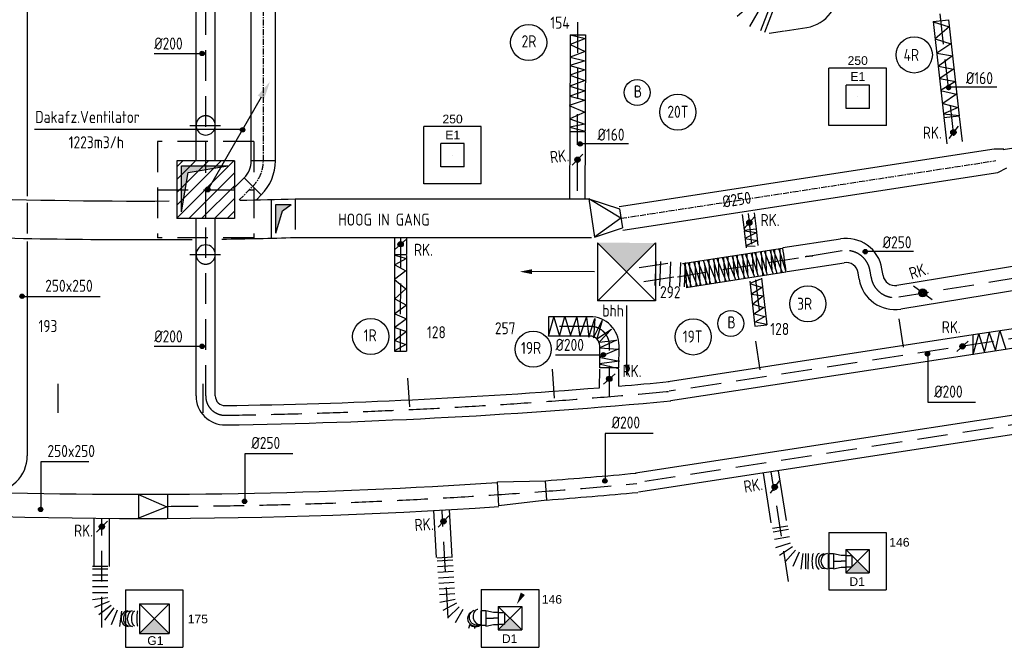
# Model space of a CAD drawing. Extents: x -156717 to 425753, y -51191 to 363295.
# Tile 409 of 502: x 204828 to 215036, y 110197 to 116697. Entities that reach past the tile are written whole.
import ezdxf
from ezdxf.enums import TextEntityAlignment as Align
from ezdxf.lldxf.tags import DXFTag

# ---------------------------------------------------------------- set-up
doc = ezdxf.new("R2010")
doc.units = 0
doc.header["$LTSCALE"] = 50
doc.linetypes.add('CENTER', pattern=[2, 1.25, -0.25, 0.25, -0.25])
doc.linetypes.add('HIDDEN', pattern=[9.525, 6.35, -3.175])
doc.layers.get('0').update_dxf_attribs({"linetype": 'CONTINUOUS'})
for name, color, linetype in [('57---0--VENTINST', 4, 'CONTINUOUS'), ('57LB', 4, 'CONTINUOUS'), ('WL570---_RETOUR', 112, 'CONTINUOUS'), ('WL570---_RETOUR_RST', 2, 'CONTINUOUS'), ('WL570---_RETOUR_RST_HL', 1, 'CONTINUOUS'), ('WL570---_TOEVOER_RST', 2, 'CONTINUOUS'), ('WL570---_TOEVOER_RST_HL', 1, 'CONTINUOUS'), ('WM570---_RETOUR_PR', 1, 'CONTINUOUS'), ('WM570---_RETOUR_RST_PR', 1, 'CONTINUOUS'), ('WM570---_TOEVOER_RST_PR', 1, 'CONTINUOUS')]:
    doc.layers.add(name, color=color, linetype=linetype)
doc.styles.add('BURO-018', font='ARIAL.TTF', dxfattribs={"height": 63})
doc.styles.add('ISO25', font='ISO', dxfattribs={"width": 0.9})
tags = doc.linetypes.add('CENTER2', pattern=[28.575, 19.05, -3.175, 3.175, -3.175]).pattern_tags.tags
tags[10:11] = [DXFTag(74, 4), DXFTag(75, 0), DXFTag(340, '0'), DXFTag(46, 1.0), DXFTag(50, 0.0), DXFTag(44, 0.0), DXFTag(45, 0.0)]
tags[8:9] = [DXFTag(74, 4), DXFTag(75, 0), DXFTag(340, '0'), DXFTag(46, 1.0), DXFTag(50, 0.0), DXFTag(44, 0.0), DXFTag(45, 0.0)]
tags[6:7] = [DXFTag(74, 4), DXFTag(75, 0), DXFTag(340, '0'), DXFTag(46, 1.0), DXFTag(50, 0.0), DXFTag(44, 0.0), DXFTag(45, 0.0)]
tags[4:5] = [DXFTag(74, 4), DXFTag(75, 0), DXFTag(340, '0'), DXFTag(46, 1.0), DXFTag(50, 0.0), DXFTag(44, 0.0), DXFTag(45, 0.0)]

# ---------------------------------------------------------------- blocks, each defined once
blk = doc.blocks.new('CIRC1MM')
at = {"color": 2, "linetype": 'Continuous'}
for p, q in [((-0.5, 0), (0.5, 0)), ((-0.49, 0.1), (0.49, 0.1)), ((-0.46, 0.2), (0.46, 0.2)), ((-0.4, 0.3), (0.4, 0.3)), ((-0.3, 0.4), (0.3, 0.4)), ((-0.49, -0.1), (0.49, -0.1)), ((-0.46, -0.2), (0.46, -0.2)), ((-0.4, -0.3), (0.4, -0.3)), ((-0.3, -0.4), (0.3, -0.4))]:
    blk.add_line(p, q, dxfattribs=at)
blk.add_circle((0, 0), 0.5, dxfattribs=at)
blk = doc.blocks.new('*X347')
at = {"color": 0, "linetype": 'Continuous'}
for p, q in [((27143, 16536), (27736, 17130)), ((27143, 16669), (27604, 17130)), ((27143, 16802), (27471, 17130)), ((27143, 16934), (27338, 17130)), ((27143, 17067), (27206, 17130)), ((27269, 16530), (27743, 17004)), ((27401, 16530), (27743, 16871)), ((27534, 16530), (27743, 16739)), ((27667, 16530), (27743, 16606))]:
    blk.add_line(p, q, dxfattribs=at)
blk = doc.blocks.new('*U2270')
at = {"ltscale": 10}
blk.add_hatch(color=0, dxfattribs=at).paths.add_polyline_path([(0, 0), (121, 121), (-121, 121)])
at = {"color": 0, "ltscale": 10}
for p, q in [((297.5, 297.5, -2820), (-297.5, 297.5, -2820)), ((-297.5, -297.5, -2820), (-297.5, 297.5, -2820)), ((297.5, -297.5, -2820), (297.5, 297.5, -2820)), ((121, 121, -2820), (-121, 121, -2820)), ((-121, -121, -2820), (-121, 121, -2820)), ((121, -121, -2820), (-121, 121, -2820)), ((-121, -121, -2820), (121, 121, -2820)), ((121, -121, -2820), (121, 121, -2820)), ((121, -121, -2820), (-121, -121, -2820)), ((297.5, -297.5, -2820), (-297.5, -297.5, -2820))]:
    blk.add_line(p, q, dxfattribs=at)
at = {"layer": 'WL570---_TOEVOER_RST_HL', "linetype": 'CENTER2'}
blk.add_circle((0, 0, -2820), 0.075, dxfattribs=at)
at = {"layer": 'WL570---_TOEVOER_RST', "color": 1, "style": 'BURO-018'}
for tag in ['MC', 'Q']:
    blk.add_attdef(tag, text='', height=90, dxfattribs=at).set_placement((0, 0), align=Align.MIDDLE)
at = {"layer": 'WM570---_TOEVOER_RST_PR', "color": 1, "style": 'BURO-018'}
blk.add_attdef('POSNR', text='', height=90, dxfattribs=at).set_placement((0, 0), align=Align.MIDDLE)
blk = doc.blocks.new('*U2271')
at = {"color": 0, "ltscale": 10}
for p, q in [((0, 76, -2832), (-50, 76, -2832)), ((-50, -76, -2832), (-50, 76, -2832)), ((-50, -76, -2832), (-50, 76, -2832)), ((0, 80, -2832), (78.17, 62.5, -2832)), ((0, 80, -2832), (0, -80, -2832)), ((78.17, 62.5, -2832), (128.17, 62.5, -2832)), ((128.17, 62.5, -2832), (128.17, -62.5, -2832)), ((128.17, 59.375, -2832), (190.67, 59.375, -2832)), ((190.67, 59.375, -2832), (190.67, -59.375, -2832)), ((190.67, 59.375, -2832), (190.67, -59.375, -2832)), ((0, -76, -2832), (-50, -76, -2832)), ((0, -80, -2832), (78.17, -62.5, -2832)), ((78.17, -62.5, -2832), (128.17, -62.5, -2832)), ((128.17, -59.375, -2832), (190.67, -59.375, -2832))]:
    blk.add_line(p, q, dxfattribs=at)
at = {"layer": 'WL570---_TOEVOER_RST_HL', "linetype": 'CENTER2'}
for p in [(0, 0, -2832), (128.17, 0, -2832)]:
    blk.add_line(p, (78.17, 0, -2832), dxfattribs=at)
blk.add_circle((0, 0, -2832), 0.075, dxfattribs=at)
at = {"layer": 'WM570---_TOEVOER_RST_PR', "color": 1, "style": 'BURO-018'}
blk.add_attdef('POSNR', text='', height=90, dxfattribs=at).set_placement((0, 0), align=Align.MIDDLE)
blk = doc.blocks.new('*U2272')
at = {"color": 0, "ltscale": 10}
for p, q in [((359, 500, -2700), (517, 474, -2700)), ((507, 416, -2700), (507, 417, -2700)), ((312, 213, -2700), (469, 187, -2700)), ((316, 240, -2700), (474, 213, -2700)), ((362, -7, -2700), (258, 117, -2700)), ((288, 150, -2700), (423, 61, -2700)), ((462, 142, -2700), (308, 191, -2700)), ((0, 80, -2700), (0, -80, -2700)), ((38, 80, -2700), (38, -80, -2700)), ((115, 80, -2700), (115, -80, -2700)), ((199, -80, -2700), (176, 80, -2700)), ((220, 93, -2700), (286, -55, -2700))]:
    blk.add_line(p, q, dxfattribs=at)
for centre, major_axis, ratio, start_param, end_param in [((428, 429, -2700), (79.1, -12.3), 0.885842, 3.145652, 6.279125), ((414, 341, -2700), (78.9, -13), 0.446554, 3.141042, 6.282635)]:
    blk.add_ellipse(centre, major_axis=major_axis, ratio=ratio, start_param=start_param, end_param=end_param, dxfattribs=at)
at = {"color": 0, "ltscale": 10, "extrusion": (0, 0, -1)}
for centre, major_axis, ratio, start_param, end_param in [((422, 392, -2700), (-79, 12.8), 0.698382, 3.140248, 6.28184), ((404, 283, -2700), (-78.9, 13.2), 0.153569, 3.141437, 6.28303)]:
    blk.add_ellipse(centre, major_axis=major_axis, ratio=ratio, start_param=start_param, end_param=end_param, dxfattribs=at)
at = {"layer": 'WM570---_TOEVOER_RST_PR', "color": 1, "style": 'BURO-018'}
blk.add_attdef('POSNR', text='', height=90, dxfattribs=at).set_placement((0, 0), align=Align.MIDDLE)
blk = doc.blocks.new('*U2273')
at = {"color": 0, "ltscale": 10}
for p, q in [((0, 76, -2832), (-50, 76, -2832)), ((-50, -76, -2832), (-50, 76, -2832)), ((-50, -76, -2832), (-50, 76, -2832)), ((0, 80, -2832), (78.17, 62.5, -2832)), ((0, 80, -2832), (0, -80, -2832)), ((78.17, 62.5, -2832), (128.17, 62.5, -2832)), ((128.17, 62.5, -2832), (128.17, -62.5, -2832)), ((128.17, 59.375, -2832), (190.67, 59.375, -2832)), ((190.67, 59.375, -2832), (190.67, -59.375, -2832)), ((190.67, 59.375, -2832), (190.67, -59.375, -2832)), ((0, -76, -2832), (-50, -76, -2832)), ((0, -80, -2832), (78.17, -62.5, -2832)), ((78.17, -62.5, -2832), (128.17, -62.5, -2832)), ((128.17, -59.375, -2832), (190.67, -59.375, -2832))]:
    blk.add_line(p, q, dxfattribs=at)
at = {"layer": 'WL570---_TOEVOER_RST_HL', "linetype": 'CENTER2'}
for p in [(0, 0, -2832), (128.17, 0, -2832)]:
    blk.add_line(p, (78.17, 0, -2832), dxfattribs=at)
blk.add_circle((0, 0, -2832), 0.075, dxfattribs=at)
at = {"layer": 'WM570---_TOEVOER_RST_PR', "color": 1, "style": 'BURO-018'}
blk.add_attdef('POSNR', text='', height=90, dxfattribs=at).set_placement((0, 0), align=Align.MIDDLE)
blk = doc.blocks.new('*U2274')
at = {"color": 0, "ltscale": 10}
for p, q in [((621, -5, -2700), (515, 118, -2700)), ((545, 152, -2700), (681, 65, -2700)), ((744, 202, -2700), (744, 202, -2700)), ((0, 80, -2700), (0, -80, -2700)), ((29, 80, -2700), (29, -80, -2700)), ((88, 80, -2700), (88, -80, -2700)), ((146, 80, -2700), (146, -80, -2700)), ((205, 80, -2700), (205, -80, -2700)), ((263, 80, -2700), (263, -80, -2700)), ((322, 80, -2700), (322, -80, -2700)), ((380, 80, -2700), (380, -80, -2700)), ((456, -80, -2700), (433, 80, -2700)), ((477, 93, -2700), (544, -54, -2700))]:
    blk.add_line(p, q, dxfattribs=at)
for centre, major_axis, ratio, start_param, end_param in [((634, 317, -2700), (-79, -12.9), 0.775908, 6.233773, 6.332598), ((634, 317, -2700), (-79, -12.9), 0.775908, 0.049413, 3.032529), ((648, 277, -2700), (32.1, 74), 0.97316, 3.73864, 5.686138), ((648, 277, -2700), (32.1, 74), 0.97316, 2.544545, 3.73864), ((666, 223, -2700), (-78.7, 20.3), 0.032918, 3.147504, 4.18307)]:
    blk.add_ellipse(centre, major_axis=major_axis, ratio=ratio, start_param=start_param, end_param=end_param, dxfattribs=at)
at = {"color": 0, "ltscale": 10, "extrusion": (0, 0, -1)}
for centre, major_axis, ratio, start_param, end_param in [((640, 290, -2700), (-74.2, -30.4), 0.918063, 3.291643, 6.433235), ((658, 279, -2700), (46.9, -65.4), 0.965939, 4.558414, 6.261208), ((669, 266, -2700), (-79.8, 6), 0.065765, 2.550889, 3.141593)]:
    blk.add_ellipse(centre, major_axis=major_axis, ratio=ratio, start_param=start_param, end_param=end_param, dxfattribs=at)
at = {"layer": 'WM570---_TOEVOER_RST_PR', "color": 1, "style": 'BURO-018'}
blk.add_attdef('POSNR', text='', height=90, dxfattribs=at).set_placement((0, 0), align=Align.MIDDLE)
blk = doc.blocks.new('*U2267')
at = {"ltscale": 10}
blk.add_hatch(color=0, dxfattribs=at).paths.add_polyline_path([(0, 0), (153.5, 153.5), (-153.5, 153.5)])
at = {"color": 0, "ltscale": 10}
for p, q in [((297.5, 297.5, -2837.5), (-297.5, 297.5, -2837.5)), ((-297.5, -297.5, -2837.5), (-297.5, 297.5, -2837.5)), ((297.5, -297.5, -2837.5), (297.5, 297.5, -2837.5)), ((153.5, 153.5, -2837.5), (-153.5, 153.5, -2837.5)), ((-153.5, -153.5, -2837.5), (-153.5, 153.5, -2837.5)), ((153.5, -153.5, -2837.5), (-153.5, 153.5, -2837.5)), ((-153.5, -153.5, -2837.5), (153.5, 153.5, -2837.5)), ((153.5, -153.5, -2837.5), (153.5, 153.5, -2837.5)), ((153.5, -153.5, -2837.5), (-153.5, -153.5, -2837.5)), ((297.5, -297.5, -2837.5), (-297.5, -297.5, -2837.5))]:
    blk.add_line(p, q, dxfattribs=at)
at = {"layer": 'WL570---_TOEVOER_RST_HL', "linetype": 'CENTER2'}
blk.add_circle((0, 0, -2837.5), 0.075, dxfattribs=at)
at = {"layer": 'WL570---_TOEVOER_RST', "color": 1, "style": 'BURO-018'}
for tag in ['MC', 'Q']:
    blk.add_attdef(tag, text='', height=90, dxfattribs=at).set_placement((0, 0), align=Align.MIDDLE)
at = {"layer": 'WM570---_TOEVOER_RST_PR', "color": 1, "style": 'BURO-018'}
blk.add_attdef('POSNR', text='', height=90, dxfattribs=at).set_placement((0, 0), align=Align.MIDDLE)
blk = doc.blocks.new('*U2275')
at = {"color": 0, "ltscale": 10}
for p, q in [((460, 406, -2700), (620, 406, -2700)), ((462, 219, -2700), (622, 198, -2700)), ((498, -16, -2700), (400, 112, -2700)), ((430, 142, -2700), (558, 44, -2700)), ((600, 116, -2700), (451, 178, -2700)), ((0, 80, -2700), (0, -80, -2700)), ((30, 80, -2700), (30, -80, -2700)), ((91, 80, -2700), (91, -80, -2700)), ((151, 80, -2700), (151, -80, -2700)), ((211, 80, -2700), (211, -80, -2700)), ((272, 80, -2700), (272, -80, -2700)), ((344, -80, -2700), (323, 80, -2700)), ((363, 91, -2700), (425, -58, -2700))]:
    blk.add_line(p, q, dxfattribs=at)
for centre, major_axis, ratio, start_param, end_param in [((540, 390, -2700), (-80, -0.1), 0.141833, 0.000198, 3.141791), ((541, 333, -2700), (-80, -0.7), 0.654101, 0.001564, 3.143156), ((541, 289, -2700), (80, 1.6), 0.903171, 3.141593, 6.283185)]:
    blk.add_ellipse(centre, major_axis=major_axis, ratio=ratio, start_param=start_param, end_param=end_param, dxfattribs=at)
at = {"color": 0, "ltscale": 10, "extrusion": (0, 0, -1)}
for centre, major_axis, ratio, start_param, end_param in [((540, 360, -2700), (80, 0.4), 0.414309, 0.000684, 3.142277), ((541, 311, -2700), (80, 1.2), 0.842292, 0.003965, 3.145558)]:
    blk.add_ellipse(centre, major_axis=major_axis, ratio=ratio, start_param=start_param, end_param=end_param, dxfattribs=at)
at = {"layer": 'WM570---_TOEVOER_RST_PR', "color": 1, "style": 'BURO-018'}
blk.add_attdef('POSNR', text='', height=90, dxfattribs=at).set_placement((0, 0), align=Align.MIDDLE)
blk = doc.blocks.new('*U2288')
at = {"color": 0, "ltscale": 10}
for p, q in [((297.5, 297.5, -2817.5), (-297.5, 297.5, -2817.5)), ((-297.5, -297.5, -2817.5), (-297.5, 297.5, -2817.5)), ((297.5, -297.5, -2817.5), (297.5, 297.5, -2817.5)), ((121, 121, -2817.5), (-121, 121, -2817.5)), ((-121, -121, -2817.5), (-121, 121, -2817.5)), ((121, -121, -2817.5), (121, 121, -2817.5)), ((121, -121, -2817.5), (-121, -121, -2817.5)), ((297.5, -297.5, -2817.5), (-297.5, -297.5, -2817.5))]:
    blk.add_line(p, q, dxfattribs=at)
at = {"layer": 'WL570---_RETOUR_RST_HL', "linetype": 'CENTER2'}
blk.add_circle((0, 0, -2817.5), 0.075, dxfattribs=at)
at = {"layer": 'WL570---_RETOUR_RST', "color": 1, "style": 'BURO-018'}
for tag in ['MC', 'Q']:
    blk.add_attdef(tag, text='', height=90, dxfattribs=at).set_placement((0, 0), align=Align.MIDDLE)
at = {"layer": 'WM570---_RETOUR_RST_PR', "color": 1, "style": 'BURO-018'}
blk.add_attdef('POSNR', text='', height=90, dxfattribs=at).set_placement((0, 0), align=Align.MIDDLE)
blk = doc.blocks.new('*U2289')
at = {"color": 0, "ltscale": 10}
for p, q in [((0, 125, -2700), (0, -125, -2700)), ((51, 125, -2700), (51, -125, -2700)), ((153, 125, -2700), (153, -125, -2700)), ((256, 125, -2700), (256, -125, -2700)), ((307, 125, -2700), (307, -125, -2700))]:
    blk.add_line(p, q, dxfattribs=at)
at = {"layer": 'WM570---_RETOUR_PR', "color": 1, "style": 'BURO-018'}
blk.add_attdef('POSNR', text='', height=90, dxfattribs=at).set_placement((0, 0), align=Align.MIDDLE)
blk = doc.blocks.new('*U2290')
at = {"color": 0, "ltscale": 10}
for p, q in [((0, 125, -2700), (0, -125, -2700)), ((43, 125, -2700), (43, -125, -2700)), ((128, -125, -2700), (169, 125, -2700)), ((326, 72, -2700), (206, -152, -2700)), ((302, -225, -2700), (424, -4, -2700)), ((496, -30, -2700), (447, -278, -2700)), ((602, -285, -2700), (574, -34, -2700)), ((611, -24, -2700), (676, -265, -2700)), ((636, -17, -2700), (701, -258, -2700))]:
    blk.add_line(p, q, dxfattribs=at)
at = {"layer": 'WM570---_RETOUR_PR', "color": 1, "style": 'BURO-018'}
blk.add_attdef('POSNR', text='', height=90, dxfattribs=at).set_placement((0, 0), align=Align.MIDDLE)

msp = doc.modelspace()

# ---------------------------------------------------------------- linework, layer by layer
at = {"color": 2, "linetype": 'Continuous'}
msp.add_solid([(210065.68153, 110738.55964), (210022.38026, 110763.55964), (209981.53089, 110642.80646)], dxfattribs=at)
at = {"layer": '57---0--VENTINST', "color": 8, "linetype": 'Continuous'}
for p, q in [((207228.96791, 115236.60803), (207228.96791, 116831.94626)), ((207478.96791, 115236.60803), (207478.96791, 116831.94626)), ((211042.28087, 114763.4545), (214930.13131, 115361.18033)), ((214930.13131, 115361.18033), (215031.5029, 115359.90118)), ((207478.96791, 115236.60803), (207228.96791, 115236.60803)), ((214968.12046, 115114.08354), (215061.89422, 115162.22375)), ((207045.63731, 114949.72404), (207155.7446, 115059.83133)), ((207332.5213, 114883.05464), (207155.7446, 115059.83133)), ((211080.27002, 114516.35771), (214968.12046, 115114.08354)), ((207284.914, 114835.44734), (207332.5213, 114883.05464))]:
    msp.add_line(p, q, dxfattribs=at)
at = {"layer": '57---0--VENTINST', "color": 8, "linetype": 'CENTER'}
for p, q in [((207353.96791, 115236.60803), (207353.96791, 116831.94626)), ((211061.27544, 114639.9061), (214949.12589, 115237.63194)), ((207102.71159, 114830.02163), (207244.13295, 114971.44299))]:
    msp.add_line(p, q, dxfattribs=at)
at = {"layer": '57---0--VENTINST', "color": 8, "linetype": 'Continuous'}
for radius in [250, 500]:
    msp.add_arc((206978.96791, 115236.60803), radius, 315, 0, dxfattribs=at)
at = {"layer": '57---0--VENTINST', "color": 8, "linetype": 'CENTER'}
msp.add_arc((206978.96791, 115236.60803), 375, 315, 0, dxfattribs=at)
at = {"layer": '57LB', "color": 8, "linetype": 'Continuous'}
for p, q in [((204906.11509, 119349.84869), (204906.11509, 114869.21085)), ((206656.11509, 115602.25702), (206656.11509, 117701.19034)), ((206856.11509, 115602.25702), (206856.11509, 117701.19034)), ((214296.53933, 116678.46775), (214455.52246, 116696.47787)), ((214296.53933, 116678.46775), (214408.45578, 115690.5328)), ((214298.21998, 116673.91203), (214464.95217, 116623.38812)), ((214455.52246, 116696.47787), (214568.38947, 115700.15194)), ((214464.95217, 116623.38812), (214318.63616, 116498.76248)), ((210533.73966, 116540.84009), (210530.06175, 115541.46164)), ((210533.73966, 116540.84009), (210693.73857, 116540.25126)), ((210535.01151, 116539.26902), (210694.07715, 116502.73754)), ((210694.07715, 116502.73754), (210535.01151, 116438.80744)), ((210693.73857, 116540.25126), (210690.06307, 115541.52607)), ((214318.63616, 116498.76248), (214481.96566, 116448.23857)), ((210535.01151, 116438.80744), (210691.77185, 116368.02768)), ((210691.77185, 116368.02768), (210535.01151, 116308.66402)), ((214481.96566, 116448.23857), (214335.64965, 116350.55901)), ((206223.02815, 116347.51475), (206720.25641, 116347.51475)), ((210689.46655, 116272.13253), (210532.70621, 116224.18496)), ((210535.01151, 116308.66402), (210689.46655, 116272.13253)), ((214335.64965, 116350.55901), (214498.97915, 116323.61293)), ((214498.97915, 116323.61293), (214352.66314, 116215.82859)), ((210689.46655, 116178.5206), (210530.40091, 116123.72337)), ((210532.70621, 116224.18496), (210689.46655, 116178.5206)), ((214352.66314, 116215.82859), (214509.18724, 116185.51424)), ((214509.18724, 116185.51424), (214366.27393, 116087.83468)), ((210530.40091, 116123.72337), (210691.77185, 116068.92614)), ((210691.77185, 116068.92614), (210532.70621, 116009.56248)), ((214366.27393, 116087.83468), (214529.60343, 116057.52034)), ((210532.70621, 116009.56248), (210689.46655, 115961.6149)), ((210689.46655, 115961.6149), (210532.70621, 115904.53446)), ((214529.60343, 116057.52034), (214373.07933, 115963.20904)), ((214373.07933, 115963.20904), (214539.81152, 115926.15817)), ((214461.25416, 116000.23403), (214958.48243, 116000.23403)), ((210689.46655, 115863.43653), (210525.79031, 115808.6393)), ((210532.70621, 115904.53446), (210689.46655, 115863.43653)), ((214539.81152, 115926.15817), (214396.89821, 115828.47862)), ((210525.79031, 115808.6393), (210687.16125, 115740.14277)), ((214396.89821, 115828.47862), (214556.82501, 115788.05949)), ((214556.82501, 115788.05949), (214403.70361, 115720.69428)), ((210687.16125, 115740.14277), (210530.40091, 115671.64623)), ((210530.40091, 115671.64623), (210687.16125, 115616.849)), ((214403.70361, 115720.69428), (214567.0331, 115703.85297)), ((214409.10259, 115684.82319), (214568.08572, 115702.83331)), ((214409.20925, 115683.88164), (214439.89752, 115412.983)), ((214569.18605, 115693.12019), (214598.32112, 115435.93231)), ((206656.11509, 115236.52714), (206656.11509, 115602.25702)), ((206856.11509, 115236.52714), (206856.11509, 115602.25702)), ((210687.16125, 115616.849), (210532.70621, 115582.60073)), ((210532.70621, 115582.60073), (210691.77185, 115541.50281)), ((214556.5361, 115594.33883), (214459.36896, 115466.92456)), ((210530.05335, 115539.17845), (210527.48395, 114841.00739)), ((210530.05949, 115540.84686), (210690.05841, 115540.25803)), ((210690.03783, 115534.66802), (210687.48456, 114840.87858)), ((210641.54109, 115414.65807), (211138.76936, 115414.65807)), ((210666.47772, 115304.24381), (210555.16103, 115188.98565)), ((206506.58586, 115183.44183), (206984.40919, 115183.44183)), ((206506.58586, 114707.40542), (206506.58586, 115183.44183)), ((206574.75889, 115115.26879), (206984.40919, 115183.44183)), ((206506.58586, 114707.40542), (206574.75889, 115115.26879)), ((207433.39722, 114834.66931), (207433.39722, 114434.55968)), ((207683.39722, 114840.94299), (210723.69402, 114840.94299)), ((210726.77014, 114841.41592), (210787.55278, 114446.06105)), ((211061.27544, 114639.9061), (210726.77014, 114841.41592)), ((210726.77014, 114841.41592), (211046.07978, 114738.74482)), ((207482.67175, 114784.67337), (207643.09036, 114784.67337)), ((211046.07978, 114738.74482), (211076.4711, 114541.06739)), ((206656.11509, 114265.31873), (206656.11509, 114636.52714)), ((206856.11509, 114265.31873), (206856.11509, 114636.52714)), ((211061.27544, 114639.9061), (210787.55278, 114446.06105)), ((212319.54229, 114679.02774), (212337.42754, 114520.89605)), ((212445.47125, 114655.4686), (212339.15301, 114535.58415)), ((212443.1892, 114698.03746), (212461.89497, 114532.65129)), ((210787.55278, 114446.06105), (211076.4711, 114541.06739)), ((212339.38019, 114517.80604), (212463.5482, 114532.20859)), ((212462.27313, 114529.30781), (212481.64565, 114358.02651)), ((207683.39722, 114440.94299), (210754.26284, 114440.94299)), ((208714.50539, 114441.56794), (208714.22691, 114259.70245)), ((208839.50068, 114438.39477), (208839.23648, 114265.85821)), ((212338.64846, 114510.10133), (212358.52253, 114334.38569)), ((212338.6509, 114509.7146), (212468.6774, 114492.7833)), ((212468.6774, 114492.7833), (212345.4944, 114431.83064)), ((212345.4944, 114431.83064), (212475.5209, 114411.51309)), ((204906.11509, 114400.88893), (204906.11509, 112178.74503)), ((208836.96401, 114425.29358), (208717.68192, 114318.29997)), ((212475.5209, 114411.51309), (212355.75965, 114353.94669)), ((212355.75965, 114353.94669), (212451.56865, 114350.56043)), ((212772.55778, 114086.23886), (212698.60862, 114327.74608)), ((212706.83356, 114329.02464), (212720.14151, 114078.09084)), ((206656.11509, 112800.25324), (206656.11509, 114265.31873)), ((206856.11509, 112800.25324), (206856.11509, 114265.31873)), ((208714.21786, 114253.79387), (208712.70278, 113264.36318)), ((208713.42881, 114264.36501), (208838.42921, 114264.53004)), ((208718.20713, 114259.91565), (208837.54923, 114224.46406)), ((208837.54923, 114224.46406), (208718.20713, 114159.46949)), ((208839.21838, 114254.04105), (208837.70318, 113264.52821)), ((212151.94691, 113987.65198), (212056.60028, 114225.83301)), ((212068.82987, 114227.73408), (212076.04828, 114023.04225)), ((212189.06179, 113993.42142), (212115.11263, 114234.92865)), ((212123.33757, 114236.2072), (212136.64552, 113985.27341)), ((212250.83792, 114003.02441), (212155.49129, 114241.20544)), ((212168.22188, 114243.18439), (212175.4917, 114037.03475)), ((212288.07678, 114008.81313), (212214.12762, 114250.32035)), ((212222.70389, 114251.65352), (212233.60682, 114046.06864)), ((212349.91876, 114015.15344), (212254.57213, 114253.33447)), ((212266.80173, 114255.23554), (212274.02013, 114050.54371)), ((212387.03364, 114020.92289), (212313.08449, 114262.43011)), ((212321.30943, 114263.70866), (212334.61738, 114012.77487)), ((212448.80978, 114030.52588), (212353.46315, 114268.7069)), ((212366.19374, 114270.68585), (212373.46355, 114064.53621)), ((212486.04863, 114036.31459), (212412.09947, 114277.82181)), ((212420.67574, 114279.15498), (212431.57867, 114073.5701)), ((212544.41742, 114046.09259), (212449.07079, 114284.27361)), ((212461.30039, 114286.17468), (212468.5188, 114081.48285)), ((212581.53231, 114051.86203), (212507.58315, 114293.36926)), ((212515.80809, 114294.64781), (212529.11604, 114043.71402)), ((212643.30844, 114061.46502), (212547.96181, 114299.64605)), ((212560.6924, 114301.62499), (212567.96221, 114095.47536)), ((212680.54729, 114067.25374), (212606.59814, 114308.76096)), ((212615.17441, 114310.09413), (212626.07734, 114104.50925)), ((212735.4429, 114080.46942), (212640.09626, 114318.65044)), ((212652.32586, 114320.55151), (212659.54427, 114115.85968)), ((213597.83008, 114299.27528), (214095.05834, 114299.27528)), ((208718.20713, 114159.46949), (208831.58213, 114094.47492)), ((211548.17432, 114171.78375), (211251.73455, 114125.70272)), ((211792.17804, 113931.72655), (211718.22888, 114173.23377)), ((211726.45382, 114174.51233), (211739.76177, 113923.57853)), ((211853.95417, 113941.32954), (211758.60754, 114179.51056)), ((211771.33813, 114181.48951), (211780.21156, 113929.86638)), ((211891.19302, 113947.11825), (211817.24387, 114188.62548)), ((211825.82014, 114189.95864), (211839.12809, 113939.02485)), ((211954.92247, 113957.02488), (211859.57584, 114195.20591)), ((211871.80544, 114197.10698), (211880.67887, 113945.48385)), ((211992.03736, 113962.79433), (211918.0882, 114204.30155)), ((211928.11813, 114171.54524), (211939.62109, 113954.64631)), ((212053.81349, 113972.39732), (211958.46686, 114210.57834)), ((211971.19745, 114212.55729), (211980.07087, 113960.93416)), ((212091.05234, 113978.18603), (212017.10319, 114219.69325)), ((212025.67946, 114221.02642), (212038.98741, 113970.09263)), ((208831.58213, 114094.47492), (208712.24003, 114005.84595)), ((210065.20754, 114092.24226), (210787.84123, 114090.43236)), ((212519.81013, 114020.597), (212574.35324, 113538.35649)), ((213531.25193, 114008.8445), (213520.16025, 114076.84237)), ((213777.99092, 114049.09209), (213766.89924, 114117.08995)), ((208712.24003, 114005.84595), (208831.58213, 113911.30839)), ((211755.06315, 113925.95711), (211727.54199, 113994.70646)), ((212506.31665, 114008.54827), (212396.82065, 113964.52691)), ((212396.82065, 113964.52691), (212526.84715, 113923.8918)), ((212397.63883, 113988.54066), (212450.18524, 113523.95394)), ((212526.84715, 113923.8918), (212413.9294, 113852.78036)), ((214286.61808, 113796.76992), (214092.39627, 113938.36284)), ((204855.68634, 113830.85751), (205661.46667, 113830.85751)), ((208831.58213, 113911.30839), (208718.20713, 113804.95363)), ((212413.9294, 113852.78036), (212540.53414, 113835.84907)), ((212540.53414, 113835.84907), (212427.6164, 113751.1926)), ((208718.20713, 113804.95363), (208837.54923, 113739.95906)), ((208837.54923, 113739.95906), (208718.20713, 113651.3301)), ((211120.59698, 113014.96418), (211122.40688, 113737.59786)), ((212427.6164, 113751.1926), (212543.95589, 113717.33001)), ((212543.95589, 113717.33001), (212444.72515, 113649.60483)), ((208718.20713, 113651.3301), (208837.54923, 113598.15272)), ((210740.73134, 113620.54021), (210311.42416, 113619.97343)), ((210311.42416, 113619.97343), (210311.42416, 113419.97326)), ((210311.42416, 113420.89479), (210365.1281, 113615.87851)), ((210365.1281, 113615.87851), (210424.79915, 113420.89479)), ((210424.79915, 113420.89479), (210478.5031, 113621.78711)), ((210478.5031, 113621.78711), (210538.17415, 113426.80339)), ((210538.17415, 113426.80339), (210603.8123, 113615.87851)), ((210603.8123, 113615.87851), (210633.64783, 113414.98619)), ((210633.64783, 113414.98619), (210705.25309, 113615.87851)), ((210705.25309, 113615.87851), (210729.12151, 113409.07759)), ((212444.72515, 113649.60483), (212554.22114, 113622.51476)), ((212554.22114, 113622.51476), (212454.9904, 113568.33461)), ((208837.54923, 113598.15272), (208718.20713, 113509.52375)), ((208718.20713, 113509.52375), (208837.54923, 113468.16357)), ((210729.12151, 113409.07759), (210788.79256, 113604.06132)), ((210788.79256, 113604.06132), (210776.85835, 113403.169)), ((210776.85835, 113403.169), (210866.36492, 113580.42693)), ((210866.36492, 113580.42693), (210812.66098, 113391.3518)), ((212450.18524, 113523.95394), (212574.35324, 113538.35649)), ((212454.9904, 113568.33461), (212571.32989, 113544.6308)), ((213941.22007, 113600.59508), (213987.67303, 113304.21336)), ((208837.54923, 113468.16357), (208718.20713, 113373.62601)), ((210740.99539, 113420.54039), (210311.42416, 113419.97326)), ((210812.66098, 113391.3518), (210961.8386, 113491.79796)), ((210961.8386, 113491.79796), (210836.5294, 113355.90022)), ((214711.54297, 113230.87347), (214772.90013, 113438.78)), ((214772.90013, 113438.78), (214831.02796, 113250.06484)), ((214831.02796, 113250.06484), (214879.46782, 113454.77281)), ((214879.46782, 113454.77281), (214944.0543, 113266.05765)), ((214944.0543, 113266.05765), (214989.26484, 113473.96418)), ((214989.26484, 113473.96418), (215050.622, 113285.24902)), ((206223.02815, 113314.3138), (206720.25641, 113314.3138)), ((208831.58213, 113332.26583), (208712.24003, 113267.27125)), ((208718.20713, 113373.62601), (208831.58213, 113332.26583)), ((210836.5294, 113355.90022), (211015.54254, 113379.53461)), ((210840.77487, 113090.23672), (210841.12729, 113320.38735)), ((211015.54254, 113379.53461), (210842.4965, 113296.81424)), ((211040.77551, 113090.50077), (211041.12706, 113320.08109)), ((212506.10843, 113072.00248), (212459.65548, 113368.3842)), ((214541.94034, 113259.44358), (214661.22243, 113366.4372)), ((208712.70278, 113264.36318), (208837.70318, 113264.52821)), ((210383.27391, 113226.64903), (210880.50218, 113226.64903)), ((211033.44386, 113284.99704), (210836.5294, 113202.27668)), ((210836.5294, 113202.27668), (211045.37807, 113160.91649)), ((210842.4965, 113296.81424), (211033.44386, 113284.99704)), ((214241.03072, 113242.04163), (214241.03072, 112734.80385)), ((211045.37807, 113160.91649), (210836.5294, 113131.37351)), ((210836.5294, 113131.37351), (211039.41096, 113084.10473)), ((210349.60416, 113077.64556), (210368.02161, 112778.21143)), ((210840.46162, 112885.66328), (210840.7564, 113078.17138)), ((211040.77551, 113090.50077), (210840.77487, 113090.23672)), ((210880.53655, 112923.72313), (210999.81864, 113030.71675)), ((211040.48722, 112902.22791), (211040.75668, 113078.2032)), ((205225.65939, 112624.42016), (205225.65939, 112924.42016)), ((206725.3112, 112924.42016), (206725.3112, 112624.42016)), ((208871.19851, 112686.14555), (208852.78106, 112985.57968)), ((214241.03072, 112734.80385), (214738.25898, 112734.80385)), ((210897.51504, 112414.54577), (211394.7433, 112414.54577)), ((210897.51504, 112412.78965), (210897.51504, 111920.35509)), ((207162.11305, 112203.5437), (207659.34131, 112203.5437)), ((207162.11305, 112201.78758), (207162.11305, 111709.35302)), ((205048.53138, 112119.50402), (205545.75964, 112119.50402)), ((205048.53138, 112117.7479), (205048.53138, 111625.31334)), ((212618.88564, 111485.64358), (212537.41486, 112001.44924)), ((212777.11756, 111509.39566), (212695.55814, 112025.7625)), ((209780.28268, 111911.48819), (210280.47441, 111921.93714)), ((209794.1684, 111661.85958), (209780.28268, 111911.48819)), ((210291.58451, 111722.20675), (210280.47441, 111921.93714)), ((212702.87842, 111921.14089), (212607.5698, 111792.33049)), ((206053.50935, 111783.08241), (206354.34762, 111653.20291)), ((206061.22316, 111781.16921), (206061.22316, 111531.16912)), ((206361.22316, 111781.73072), (206361.22316, 111531.72811)), ((210291.58451, 111722.20675), (209794.1684, 111661.85958)), ((206354.34762, 111653.20291), (206053.50935, 111530.96337)), ((209149.96808, 111126.18485), (209122.89264, 111612.92964)), ((209309.78916, 111133.84784), (209282.6448, 111621.83185)), ((205600.11095, 111034.86316), (205600.11095, 111533.46436)), ((205737.22987, 111502.79521), (205622.99204, 111390.43165)), ((205760.11095, 111033.63791), (205760.11095, 111532.2349)), ((209275.46104, 111559.70022), (209167.64017, 111441.16536))]:
    msp.add_line(p, q, dxfattribs=at)
at = {"layer": '57LB', "color": 8, "linetype": 'HIDDEN'}
for p, q in [((206756.11509, 114636.52714), (206756.11509, 117701.19034)), ((214366.05281, 116757.69412), (214517.12076, 115424.15193)), ((210612.20617, 116670.26749), (210605.4739, 114840.94299)), ((206593.39058, 115602.25702), (206920.47146, 115602.25702)), ((206256.11509, 115436.52714), (206256.11509, 114436.52714)), ((207256.11509, 115436.52714), (206256.11509, 115436.52714)), ((207256.11509, 115436.52714), (207256.11509, 114436.52714)), ((206256.11509, 114936.52714), (207253.23622, 114936.52714)), ((207683.39722, 114841.09789), (207683.39722, 114440.94299)), ((220359.27359, 114869.31404), (213941.60801, 113822.47688)), ((204906.11509, 114799.82983), (204906.11509, 114478.94258)), ((207482.67175, 114484.67337), (207482.67175, 114784.67337)), ((207550.84479, 114716.50033), (207643.09036, 114784.67337)), ((206756.11509, 112800.25324), (206756.11509, 114636.52714)), ((207482.67175, 114484.67337), (207550.84479, 114716.50033)), ((212379.5731, 114688.25699), (212418.80988, 114341.3468)), ((207256.11509, 114436.52714), (206256.11509, 114436.52714)), ((208775.19079, 114439.99307), (208773.39072, 113264.4433)), ((206593.39058, 114265.31873), (206933.43301, 114265.31873)), ((211646.41883, 114035.56979), (212972.16255, 114241.65429)), ((213356.09195, 114303.06747), (212928.42639, 114232.41482)), ((211610.74039, 114029.70804), (211200.01571, 113965.86162)), ((213654.62143, 114028.96829), (213643.57995, 114096.65838)), ((212457.02403, 114003.47811), (212510.46904, 113530.9464)), ((210742.67563, 113520.54269), (210311.42416, 113519.97334)), ((215865.11607, 113507.33953), (211561.82801, 112848.21286)), ((210942.13311, 112793.65473), (210942.93944, 113320.23661)), ((216801.78606, 112758.23704), (211227.11448, 111901.17599)), ((212799.40589, 110877.67775), (212619.90463, 112014.13138)), ((209268.73539, 110497.9632), (209206.45896, 111617.52889)), ((205679.85427, 110401.36011), (205679.85427, 111532.79408))]:
    msp.add_line(p, q, dxfattribs=at)
at = {"layer": '57LB', "color": 8}
for p, q in [((212596.82358, 116557.94191), (212758.33739, 116582.42382)), ((212763.9714, 116583.27782), (212988.70415, 116617.34232)), ((219648.62223, 116061.31674), (215024.33813, 115350.37014)), ((219760.79017, 114898.34264), (213921.48421, 113945.84638)), ((220379.39738, 114745.94455), (213961.7318, 113699.10739)), ((212738.95376, 114336.23899), (213337.1469, 114426.87945)), ((211700.22528, 114170.43515), (212735.64997, 114331.39007)), ((212783.78024, 114090.75505), (213376.41625, 114180.04691)), ((211738.62614, 113923.402), (212772.17408, 114084.06519)), ((215712.11509, 113585.07086), (214712.11509, 113431.90271)), ((214712.11509, 113431.90271), (211549.5997, 112947.50608)), ((214712.11509, 113229.57029), (214712.11509, 113431.90271)), ((215712.11509, 113382.73844), (214712.11509, 113229.57029)), ((214712.11509, 113229.57029), (211574.05881, 112748.92002)), ((216786.02055, 112856.98815), (211211.91882, 112000.01471)), ((216816.98172, 112659.39833), (211242.31014, 111802.33727))]:
    msp.add_line(p, q, dxfattribs=at)
at = {"layer": '57LB', "color": 3, "linetype": 'Continuous'}
for p, q in [((207330.81587, 115894.03816), (206791.75337, 114960.35452)), ((204982.73275, 115563.07768), (207131.55175, 115563.07768)), ((207056.11509, 115236.52714), (206456.11509, 115236.52714)), ((206456.4262, 115236.52714), (206456.4262, 114636.52714)), ((207056.4262, 115236.52714), (207056.4262, 114636.52714)), ((207056.11509, 114636.52714), (206456.11509, 114636.52714))]:
    msp.add_line(p, q, dxfattribs=at)
at = {"layer": '57LB', "color": 2, "linetype": 'Continuous'}
for p, q in [((210819.35883, 114386.93102), (210817.85608, 113786.9329)), ((211417.8542, 113785.43015), (210819.35883, 114386.93102)), ((210822.50131, 113786.92127), (211419.35694, 114385.42827)), ((211419.35694, 114385.42827), (211417.8542, 113785.43015)), ((211417.8542, 113785.43015), (210817.85608, 113786.9329))]:
    msp.add_line(p, q, dxfattribs=at)
at = {"layer": '57LB', "color": 8, "linetype": 'Continuous'}
for centre, radius in [((210104.55098, 116460.96822), 187.5), ((214102.04263, 116332.53207), 187.5), ((211228.77972, 115942.82866), 134.62912), ((211650.88661, 115740.03189), 187.5), ((214507.95253, 115530.6317), 27.5), ((214507.95253, 115530.6317), 22.5), ((214507.95253, 115530.6317), 17.5), ((214507.95253, 115530.6317), 12.5), ((214507.95253, 115530.6317), 7.5), ((210610.81938, 115246.61473), 27.5), ((210610.81938, 115246.61473), 22.5), ((210610.81938, 115246.61473), 17.5), ((210610.81938, 115246.61473), 12.5), ((210610.81938, 115246.61473), 7.5), ((212392.31213, 114595.52637), 27.5), ((212392.31213, 114595.52637), 22.5), ((212392.31213, 114595.52637), 17.5), ((212392.31213, 114595.52637), 12.5), ((212392.31213, 114595.52637), 7.5), ((208777.32297, 114371.79677), 27.5), ((208777.32297, 114371.79677), 22.5), ((208777.32297, 114371.79677), 17.5), ((208777.32297, 114371.79677), 12.5), ((208777.32297, 114371.79677), 7.5), ((212998.98174, 113754.71995), 187.5), ((214189.50717, 113867.56638), 41.25), ((214189.50717, 113867.56638), 33.75), ((214189.50717, 113867.56638), 26.25), ((214189.50717, 113867.56638), 18.75), ((214189.50717, 113867.56638), 11.25), ((212199.49548, 113550.91367), 134.62912), ((208466.90837, 113415.70066), 187.5), ((211809.81126, 113411.57133), 187.5), ((210151.24377, 113284.83474), 187.5), ((214601.58138, 113312.94039), 27.5), ((214601.58138, 113312.94039), 22.5), ((214601.58138, 113312.94039), 17.5), ((214601.58138, 113312.94039), 12.5), ((214601.58138, 113312.94039), 7.5), ((210940.17759, 112977.21994), 27.5), ((210940.17759, 112977.21994), 22.5), ((210940.17759, 112977.21994), 17.5), ((210940.17759, 112977.21994), 12.5), ((210940.17759, 112977.21994), 7.5), ((212655.22411, 111856.73569), 27.5), ((212655.22411, 111856.73569), 22.5), ((212655.22411, 111856.73569), 17.5), ((212655.22411, 111856.73569), 12.5), ((212655.22411, 111856.73569), 7.5), ((205680.11095, 111446.61343), 27.5), ((205680.11095, 111446.61343), 22.5), ((209221.55061, 111500.43279), 27.5), ((209221.55061, 111500.43279), 22.5), ((209221.55061, 111500.43279), 17.5), ((209221.55061, 111500.43279), 12.5), ((209221.55061, 111500.43279), 7.5), ((205680.11095, 111446.61343), 17.5), ((205680.11095, 111446.61343), 12.5), ((205680.11095, 111446.61343), 7.5)]:
    msp.add_circle(centre, radius, dxfattribs=at)
for centre, radius, start, end in [((212932.5044, 116988.10719), 375, 278.61916002, 8.73561595), ((213396.79075, 114056.71857), 375, 9.264384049, 99.380839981), ((213396.79075, 114056.71857), 125, 9.264384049, 99.380839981), ((213901.36042, 114069.21588), 125, 189.264384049, 279.264384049), ((213901.36042, 114069.21588), 375, 189.264384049, 279.264384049), ((210741.12741, 113320.54047), 300, 359.912265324, 90.075643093), ((210741.12741, 113320.54047), 100, 359.912265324, 90.075643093), ((206956.11509, 112800.25324), 300, 180, 270.831523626), ((206956.11509, 112800.25324), 100, 180, 270.831523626), ((204531.11509, 112178.74503), 375, 268.35767744, 0)]:
    msp.add_arc(centre, radius, start, end, dxfattribs=at)
at = {"layer": '57LB', "color": 8, "linetype": 'HIDDEN'}
for centre, radius, start, end in [((206756.11509, 115602.25702), 100, 0, 180), ((206756.11509, 114265.31873), 100, 180, 0), ((213048.96428, 113747.588), 500, 90, 98.835810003), ((213396.84095, 114056.41079), 250, 9.264384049, 99.380839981), ((213901.36042, 114069.21588), 250, 189.264384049, 279.264384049), ((210742.93968, 113320.54286), 200, 359.912265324, 90.075643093), ((206956.11509, 112800.25324), 200, 180, 270.831523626), ((206107.76824, 171251.12608), 58657.02891, 270.8315236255, 275.3420007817), ((206107.56771, 167161.45358), 55505.30377, 270.261838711, 275.292213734)]:
    msp.add_arc(centre, radius, start, end, dxfattribs=at)
at = {"layer": '57LB', "color": 8}
for centre, radius, start, end in [((206756.11509, 115602.89614), 100, 180, 0), ((206107.76824, 171251.12608), 56432.02891, 267.86868662, 270.274859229), ((206107.76824, 171251.12608), 56432.02891, 271.017338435, 271.599953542), ((206107.76824, 171251.12608), 56832.02891, 267.689840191, 270.511667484), ((206107.76824, 171251.12608), 56832.02891, 270.823441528, 271.588689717), ((206756.11509, 114264.67961), 100, 0, 180), ((268009.80451, 122367.73246), 55855.30377, 188.272304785, 188.529263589), ((206107.76824, 171251.12608), 58557.02891, 274.8322004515, 275.3420007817), ((206107.56771, 167161.45358), 55630.30377, 257.604370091, 273.799755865), ((206107.76824, 171251.12608), 58557.02891, 270.8315236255, 274.6358131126), ((206107.76824, 171251.12608), 58757.02891, 270.8315236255, 275.3420007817), ((206107.56771, 167169.87407), 55405.30377, 274.319379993, 275.292213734), ((206107.56771, 167161.45358), 55380.30377, 268.239421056, 273.799755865), ((206107.56771, 167169.87407), 55605.30377, 274.315295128, 275.292213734)]:
    msp.add_arc(centre, radius, start, end, dxfattribs=at)
at = {"layer": '57LB', "color": 3, "linetype": 'Continuous'}
msp.add_solid([(207296.18266, 115911.63316), (207361.13457, 115874.13316), (207422.40861, 116055.26292)], dxfattribs=at)
at = {"layer": '57LB', "color": 8, "linetype": 'Continuous'}
for points in [[(206506.58586, 114707.40542), (206506.58586, 115183.44183), (206574.75889, 115115.26879), (206984.40919, 115183.44183)], [(210138.01773, 114062.14171), (210138.14295, 114112.14155), (210013.08073, 114087.4547)], [(211151.21471, 113122.87941), (211101.21486, 113123.00464), (211125.90171, 112997.94242)]]:
    msp.add_solid(points, dxfattribs=at)
at = {"layer": '57LB', "color": 8, "linetype": 'HIDDEN'}
msp.add_solid([(207482.67175, 114484.67337), (207482.67175, 114784.67337), (207550.84479, 114716.50033), (207643.09036, 114784.67337)], dxfattribs=at)
at = {"layer": '57LB', "color": 2, "linetype": 'Continuous'}
msp.add_solid([(211419.35694, 114385.42827), (210819.35883, 114386.93102), (211118.60651, 114086.18059)], dxfattribs=at)

# ---------------------------------------------------------------- block references
at = {"layer": '57LB', "color": 8, "linetype": 'Continuous'}
for p, xscale, yscale, zscale in [((206718.52037, 116347.28329), 45, 45, 45), ((214457.97721, 115996.15355), 45, 45, 45), ((207138.3325, 115556.60597), 45, 45, 45), ((210638.26414, 115410.57758), 45, 45, 45), ((206777.68065, 114939.49393), 50, 50, 50), ((213594.55312, 114295.1948), 45, 45, 45), ((204852.40938, 113833.20066), 45, 45, 45), ((206718.52037, 113314.08234), 45, 45, 45), ((210878.76614, 113226.41757), 45, 45, 45), ((214237.75376, 113236.08109), 45, 45, 45), ((210894.23808, 111920.29081), 45, 45, 45), ((207158.83609, 111709.28874), 45, 45, 45), ((205045.25443, 111625.24906), 45, 45, 45)]:
    msp.add_blockref('CIRC1MM', p, dxfattribs=dict(at, xscale=xscale, yscale=yscale, zscale=zscale))
msp.add_blockref('*X347', (179313.41509, 98106.94626), dxfattribs=at)
at = {"layer": 'WL570---_RETOUR'}
for name, p, rotation in [('*U2290', (212597.45114, 116685.3718, 2700), 159.2374580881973), ('*U2289', (211726.50258, 114056.79681, 2700), 177.7555402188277)]:
    msp.add_blockref(name, p, dxfattribs=dict(at, rotation=rotation))
at = {"layer": 'WL570---_RETOUR_RST'}
ref = msp.add_blockref('*U2288', (213515.46067, 115898.45036, 2817.5), dxfattribs=at)
ref.add_attrib('Q', '250', dxfattribs={"color": 1, "height": 90, "style": 'BURO-018'}).set_placement((213515.74814, 116273.99197), align=Align.MIDDLE)
ref.add_attrib('MC', 'E1', dxfattribs={"color": 1, "height": 90, "style": 'BURO-018'}).set_placement((213517.24367, 116109.02566), align=Align.MIDDLE)
ref = msp.add_blockref('*U2288', (209315.86395, 115293.07289, 2817.5), dxfattribs=at)
ref.add_attrib('Q', '250', dxfattribs={"color": 1, "height": 90, "style": 'BURO-018'}).set_placement((209316.15143, 115668.6145), align=Align.MIDDLE)
ref.add_attrib('MC', 'E1', dxfattribs={"color": 1, "height": 90, "style": 'BURO-018'}).set_placement((209317.64696, 115503.64819), align=Align.MIDDLE)
at = {"layer": 'WL570---_TOEVOER_RST'}
for name, p, rotation in [('*U2272', (212711.32661, 111439.44156, 2700), 279.5649624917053), ('*U2274', (209235.0153, 111123.89557, 2700), 273.6190058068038), ('*U2275', (205663.02488, 111034.535, 2700), 270)]:
    msp.add_blockref(name, p, dxfattribs=dict(at, rotation=rotation))
ref = msp.add_blockref('*U2270', (213513.58106, 111088.5737, 2820), dxfattribs=dict(at, rotation=180))
ref.add_attrib('Q', '146', dxfattribs={"color": 1, "height": 90, "style": 'BURO-018'}).set_placement((213948.32403, 111285.03484), align=Align.MIDDLE)
ref.add_attrib('MC', 'D1', dxfattribs={"color": 1, "height": 90, "style": 'BURO-018'}).set_placement((213509.75709, 110877.62979), align=Align.MIDDLE)
for name, p in [('*U2271', (213264.41106, 111088.5737, 2832)), ('*U2273', (209661.89565, 110496.87948, 2832))]:
    msp.add_blockref(name, p, dxfattribs=at)
ref = msp.add_blockref('*U2267', (206222.90749, 110494.24849, 2837.5), dxfattribs=dict(at, rotation=180))
ref.add_attrib('Q', '175', dxfattribs={"color": 1, "height": 90, "style": 'BURO-018'}).set_placement((206674.92473, 110489.6495), align=Align.MIDDLE)
ref.add_attrib('MC', 'G1', dxfattribs={"color": 1, "height": 90, "style": 'BURO-018'}).set_placement((206234.66322, 110266.22608), align=Align.MIDDLE)
ref = msp.add_blockref('*U2270', (209911.06565, 110496.87948, 2820), dxfattribs=dict(at, rotation=180))
ref.add_attrib('Q', '146', dxfattribs={"color": 1, "height": 90, "style": 'BURO-018'}).set_placement((210345.80862, 110693.34062), align=Align.MIDDLE)
ref.add_attrib('MC', 'D1', dxfattribs={"color": 1, "height": 90, "style": 'BURO-018'}).set_placement((209907.24168, 110285.93556), align=Align.MIDDLE)

# ---------------------------------------------------------------- texts
at = {"layer": '57LB', "color": 8, "linetype": 'Continuous', "style": 'ISO25', "width": 0.9}
for s, p in [('154', (210329.13105, 116604.18517)), ('%%C200', (206222.20697, 116387.77142)), ('2R', (210031.70611, 116410.96822)), ('4R', (213991.52612, 116270.09522)), ('%%C160', (214637.36378, 116029.98785)), ('B', (211194.11239, 115891.36601)), ('20T', (211542.73446, 115681.28984)), ('%%C160', (210817.65071, 115444.41189)), ('RK.', (214190.6817, 115464.64129)), ('HOOG IN GANG', (208131.40752, 114564.3447)), ('RK.', (212508.90685, 114560.01043)), ('%%c250', (213773.93969, 114329.0291)), ('RK.', (208915.86234, 114251.26589)), ('250x250', (205092.58278, 113878.59939)), ('3R', (212888.47095, 113692.2831)), ('B', (212164.82815, 113499.45102)), ('193', (205022.58464, 113461.4836)), ('RK.', (214387.23768, 113449.87033)), ('%%C200', (206222.20697, 113354.57047)), ('1R', (208394.06349, 113365.70066)), ('19T', (211701.65911, 113352.82928)), ('19R', (210025.28938, 113234.83474)), ('%%C200', (210382.45274, 113266.9057)), ('RK.', (211077.93119, 112996.15277)), ('%%C200', (214308.22352, 112782.54573)), ('%%c200', (210964.70784, 112462.28765)), ('250x250', (205115.72418, 112167.2459)), ('%%c250', (207229.30585, 112251.28558)), ('RK.', (205392.18897, 111342.75696))]:
    msp.add_text(s, height=125, dxfattribs=at).set_placement(p)
at = {"layer": '57LB', "color": 3, "linetype": 'Continuous', "style": 'ISO25', "width": 0.9}
for s, p in [('Dakafz.Ventilator', (204988.72462, 115627.19033)), ('1223m3/h', (205335.88553, 115365.25793))]:
    msp.add_text(s, height=125, dxfattribs=at).set_placement(p)
at = {"layer": '57LB', "color": 8, "linetype": 'Continuous', "style": 'ISO25', "width": 0.9}
for s, rotation, p in [('RK.', 6.443573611, (210333.02251, 115209.28847)), ('%%C250', 9, (212123.17592, 114748.68883)), ('RK.', 18, (214073.75906, 114004.11999)), ('RK.', 8.975637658, (212344.85204, 111796.35736)), ('RK.', 3.183826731, (208925.38285, 111400.65958))]:
    msp.add_text(s, height=125, rotation=rotation, dxfattribs=at).set_placement(p)
at = {"layer": '57LB', "color": 2, "linetype": 'Continuous', "style": 'ISO25', "width": 0.9}
for s, p in [('292', (211465.99832, 113813.57919)), ('bhh', (210867.43397, 113622.72477))]:
    msp.add_text(s, height=125, rotation=359.640142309, dxfattribs=at).set_placement(p)
for s, p in [('128', (209050.08307, 113397.58285)), ('257', (209754.64166, 113438.95351)), ('128', (212609.53069, 113431.50421))]:
    msp.add_text(s, height=125, dxfattribs=at).set_placement(p)

doc.saveas('drawing.dxf')
